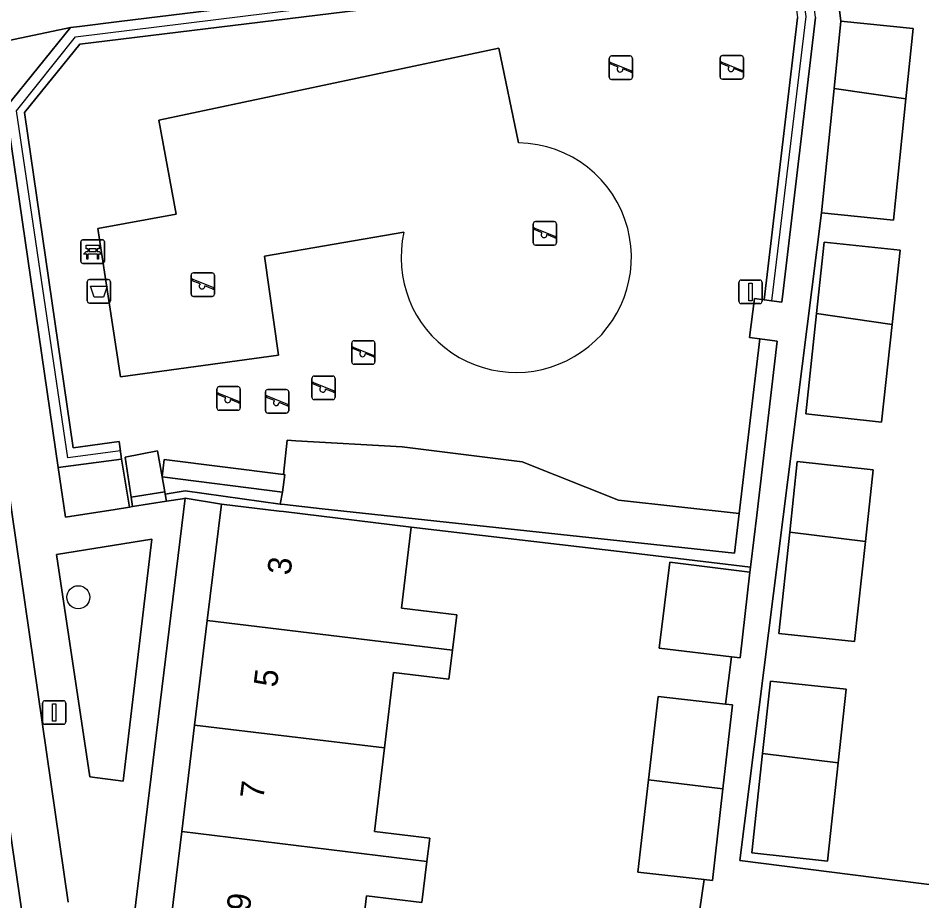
# Model space of a CAD drawing. Extents: x 162172 to 163187, y 382874 to 383685.
# Drawn here: x 162789.35 to 162827.76, y 383221.42 to 383258.95 of the extents above; entities that cross this region are included whole.
import ezdxf

# ---------------------------------------------------------------- set-up
doc = ezdxf.new("R2010")
doc.units = 0
for name, color, linetype in [('IMGEO_Afvalbak', 7, 'Continuous'), ('IMGEO_Bank', 7, 'Continuous'), ('IMGEO_Boom', 7, 'Continuous'), ('IMGEO_Erf', 7, 'Continuous'), ('IMGEO_Groenvoorziening', 7, 'Continuous'), ('IMGEO_Haag', 7, 'Continuous'), ('IMGEO_Lichtmast', 7, 'Continuous'), ('IMGEO_Pand', 7, 'Continuous'), ('IMGEO_Pand_nummerreeks', 7, 'Continuous'), ('IMGEO_Parkeervlak_open', 7, 'Continuous'), ('IMGEO_Rijbaan_lokaal_open', 7, 'Continuous'), ('IMGEO_Speelvoorziening', 7, 'Continuous'), ('IMGEO_Terreindeel_zand', 7, 'Continuous'), ('IMGEO_Verkeersbordpaal', 7, 'Continuous'), ('IMGEO_Voetpad_open', 7, 'Continuous')]:
    doc.layers.add(name, color=color, linetype=linetype)

msp = doc.modelspace()

# ---------------------------------------------------------------- linework, layer by layer
at = {"layer": 'IMGEO_Afvalbak'}
for p, q in [((162792.386, 383247.832), (162793.176, 383247.832)), ((162793.176, 383247.832), (162792.386, 383247.832)), ((162792.286, 383246.932), (162792.286, 383247.732)), ((162792.286, 383247.732), (162792.286, 383246.932)), ((162793.276, 383247.732), (162793.276, 383246.932)), ((162793.276, 383246.932), (162793.276, 383247.732)), ((162793.176, 383246.832), (162792.386, 383246.832)), ((162792.386, 383246.832), (162793.176, 383246.832))]:
    msp.add_line(p, q, dxfattribs=at)
msp.add_lwpolyline([(162792.429, 383247.546), (162793.133, 383247.546), (162792.984, 383247.076), (162792.578, 383247.076), (162792.429, 383247.546)], dxfattribs=at)
for centre, start, end in [((162792.386, 383247.732), 90, 180), ((162792.386, 383247.732), 90, 180), ((162793.176, 383247.732), 0, 90), ((162793.176, 383247.732), 360, 90), ((162792.386, 383246.932), 180, 270), ((162792.386, 383246.932), 180, 270), ((162793.176, 383246.932), 270, 0), ((162793.176, 383246.932), 270, 0)]:
    msp.add_arc(centre, 0.1, start, end, dxfattribs=at)
at = {"layer": 'IMGEO_Bank'}
for p, q in [((162792.02, 383248.592), (162792.02, 383249.433)), ((162792.02, 383249.433), (162792.02, 383248.592)), ((162792.095, 383249.517), (162792.936, 383249.517)), ((162792.936, 383249.517), (162792.095, 383249.517)), ((162793.02, 383249.442), (162793.02, 383248.601)), ((162793.02, 383248.601), (162793.02, 383249.442)), ((162792.329, 383249.023), (162792.329, 383249.129)), ((162792.373, 383249.129), (162792.373, 383249.023)), ((162792.661, 383249.135), (162792.379, 383249.135)), ((162792.379, 383249.017), (162792.661, 383249.017)), ((162792.667, 383249.023), (162792.667, 383249.129)), ((162792.711, 383249.129), (162792.711, 383249.023)), ((162792.717, 383248.915), (162792.324, 383248.915)), ((162792.945, 383248.517), (162792.104, 383248.517)), ((162792.104, 383248.517), (162792.945, 383248.517))]:
    msp.add_line(p, q, dxfattribs=at)
for points in [[(162792.267, 383248.915), (162792.125, 383248.915), (162792.237, 383249.017), (162792.323, 383249.017)], [(162792.323, 383249.135), (162792.237, 383249.135), (162792.237, 383249.296), (162792.8, 383249.296), (162792.8, 383249.135), (162792.717, 383249.135)], [(162792.717, 383249.017), (162792.8, 383249.017), (162792.912, 383248.915), (162792.773, 383248.915)], [(162792.317, 383248.908), (162792.317, 383248.701), (162792.274, 383248.701), (162792.274, 383248.908)], [(162792.767, 383248.908), (162792.767, 383248.701), (162792.723, 383248.701), (162792.723, 383248.908)]]:
    msp.add_lwpolyline(points, dxfattribs=at)
for centre, radius, start, end in [((162792.098, 383249.439), 0.0779, 92.4484, 184.2845), ((162792.098, 383249.439), 0.0779, 92.4484, 184.2845), ((162792.942, 383249.439), 0.0779, 2.4484, 94.2845), ((162792.942, 383249.439), 0.0779, 2.4484, 94.2845), ((162792.322, 383249.128), 0.00671, 2.8957, 87.1043), ((162792.322, 383249.024), 0.00671, 272.8957, 357.1043), ((162792.379, 383249.128), 0.00671, 92.8957, 177.1043), ((162792.379, 383249.024), 0.00671, 182.8957, 267.1043), ((162792.661, 383249.128), 0.00671, 2.8957, 87.1043), ((162792.661, 383249.024), 0.00671, 272.8957, 357.1043), ((162792.718, 383249.128), 0.00671, 92.8957, 177.1043), ((162792.718, 383249.024), 0.00671, 182.8957, 267.1043), ((162792.098, 383248.595), 0.0779, 182.4484, 274.2845), ((162792.098, 383248.595), 0.0779, 182.4484, 274.2845), ((162792.267, 383248.908), 0.00671, 2.8957, 87.1043), ((162792.324, 383248.908), 0.00671, 92.8957, 177.1043), ((162792.716, 383248.908), 0.00671, 2.8957, 87.1043), ((162792.773, 383248.908), 0.00671, 92.8957, 177.1043), ((162792.942, 383248.595), 0.0779, 272.4484, 4.2845), ((162792.942, 383248.595), 0.0779, 272.4484, 4.2845)]:
    msp.add_arc(centre, radius, start, end, dxfattribs=at)
at = {"layer": 'IMGEO_Boom'}
msp.add_circle((162791.909, 383234.327), 0.489, dxfattribs=at)
at = {"layer": 'IMGEO_Erf'}
for points in [[(162828.687, 383259.953), (162824.766, 383259.472), (162824.408, 383262.562), (162823.859, 383262.494), (162824.317, 383258.81), (162827.382, 383258.498), (162827.079, 383255.514), (162826.554, 383250.349), (162823.489, 383250.661), (162820.019, 383223.136), (162832.524, 383221.545)], [(162818.219, 383220.383), (162818.507, 383222.324), (162815.692, 383222.645), (162816.14, 383226.563), (162816.546, 383230.111), (162819.413, 383229.783), (162819.667, 383231.792), (162816.59, 383232.164), (162817.047, 383235.815), (162820.451, 383235.387), (162820.476, 383235.608), (162815.392, 383236.208), (162806.056, 383237.31), (162805.64, 383233.866), (162807.989, 383233.582), (162807.808, 383232.082), (162807.658, 383230.84), (162805.308, 383231.124), (162804.921, 383227.92), (162804.492, 383224.375), (162806.842, 383224.091), (162806.722, 383223.1), (162806.51, 383221.348), (162804.161, 383221.632), (162803.784, 383218.515)]]:
    msp.add_lwpolyline(points, dxfattribs=at)
for points in [[(162826.045, 383241.77), (162822.824, 383242.119), (162823.284, 383246.388), (162823.611, 383249.423), (162826.833, 383249.074), (162826.493, 383245.924)], [(162825.687, 383239.744), (162825.359, 383236.701), (162824.899, 383232.44), (162821.678, 383232.789), (162822.142, 383237.097), (162822.465, 383240.093)], [(162796.854, 383228.896), (162797.392, 383233.343), (162797.99, 383238.285), (162796.444, 383238.532), (162796.374, 383237.96), (162794.777, 383224.846), (162793.442, 383213.879), (162792.986, 383209.886), (162794.534, 383209.709), (162795.111, 383214.483), (162795.717, 383219.49), (162796.306, 383224.363)], [(162824.205, 383227.284), (162823.754, 383223.11), (162820.533, 383223.459), (162820.988, 383227.681), (162821.32, 383230.763), (162824.542, 383230.414)]]:
    msp.add_lwpolyline(points, close=True, dxfattribs=at)
at = {"layer": 'IMGEO_Groenvoorziening'}
for points in [[(162789.619, 383254.933), (162791.969, 383257.836), (162822.168, 383261.529), (162822.478, 383258.962), (162821.063, 383246.97), (162821.806, 383246.87), (162821.862, 383247.341), (162823.233, 383258.963), (162822.823, 383262.365), (162793.646, 383258.798), (162791.954, 383258.59), (162791.577, 383258.544), (162788.83, 383255.15), (162791.058, 383239.835), (162793.752, 383240.199), (162793.652, 383240.942), (162791.693, 383240.678)], [(162800.67, 383238.263), (162800.495, 383238.287), (162796.447, 383238.853), (162795.6, 383238.702), (162795.654, 383238.407), (162796.334, 383238.515), (162796.444, 383238.532), (162797.99, 383238.285), (162800.439, 383237.989), (162800.634, 383237.965), (162806.056, 383237.31), (162815.392, 383236.208), (162820.476, 383235.608), (162820.492, 383235.719), (162820.739, 383237.81), (162821.611, 383245.208), (162820.868, 383245.307), (162819.991, 383237.892), (162819.791, 383236.201), (162802.28, 383238.089)], [(162810.777, 383240.076), (162805.677, 383240.726), (162801.155, 383240.976), (162800.786, 383240.997), (162800.632, 383239.549), (162800.683, 383239.542), (162800.59, 383238.798), (162800.495, 383238.287), (162800.67, 383238.263), (162802.28, 383238.089), (162819.791, 383236.201), (162819.991, 383237.892), (162814.859, 383238.456)], [(162793.752, 383240.199), (162791.058, 383239.835), (162791.364, 383237.731), (162793.472, 383238.063), (162794.086, 383238.16), (162794.032, 383238.489)], [(162800.632, 383239.549), (162795.565, 383240.185), (162795.472, 383239.441), (162800.59, 383238.798), (162800.683, 383239.542)], [(162800.59, 383238.798), (162795.472, 383239.441), (162795.58, 383238.81), (162795.6, 383238.702), (162796.447, 383238.853), (162800.495, 383238.287)], [(162795.034, 383236.795), (162790.981, 383236.14), (162792.399, 383226.694), (162793.818, 383226.51)]]:
    msp.add_lwpolyline(points, close=True, dxfattribs=at)
for points in [[(162822.168, 383261.529), (162791.969, 383257.836), (162789.619, 383254.933), (162791.693, 383240.678), (162793.652, 383240.942), (162793.752, 383240.199), (162794.032, 383238.489), (162794.086, 383238.16), (162794.22, 383238.181), (162794.16, 383238.581), (162793.903, 383240.276), (162795.282, 383240.555), (162795.472, 383239.441), (162795.565, 383240.185), (162800.632, 383239.549), (162800.786, 383240.997), (162801.155, 383240.976), (162805.677, 383240.726), (162810.777, 383240.076), (162814.859, 383238.456), (162819.991, 383237.892), (162820.868, 383245.307), (162820.427, 383245.366), (162820.649, 383247.025), (162821.063, 383246.97), (162822.478, 383258.962)], [(162800.417, 383244.623), (162793.7, 383243.698), (162792.744, 383250), (162796.067, 383250.606), (162795.325, 383254.613), (162809.777, 383257.665), (162810.622, 383253.64)], [(162805.747, 383249.843), (162799.816, 383248.826), (162800.417, 383244.623)]]:
    msp.add_lwpolyline(points, dxfattribs=at)
for centre, radius, start, end in [((162810.545, 383248.77), 4.871, 14.6267, 89.0982), ((162810.51, 383248.766), 4.883, 167.2608, 304.8145), ((162810.547, 383248.773), 4.868, 304.4108, 14.5945)]:
    msp.add_arc(centre, radius, start, end, dxfattribs=at)
at = {"layer": 'IMGEO_Haag'}
msp.add_lwpolyline([(162823.233, 383258.963), (162822.823, 383262.365), (162793.646, 383258.798), (162791.954, 383258.59), (162791.577, 383258.544), (162788.83, 383255.15), (162791.058, 383239.835), (162793.752, 383240.199), (162793.704, 383240.556), (162791.472, 383240.254), (162789.284, 383255.009), (162791.785, 383258.153), (162822.419, 383261.94), (162822.83, 383259.01), (162821.373, 383246.928), (162821.806, 383246.87), (162821.862, 383247.341)], close=True, dxfattribs=at)
at = {"layer": 'IMGEO_Lichtmast'}
for p, q in [((162790.39, 383229.027), (162790.39, 383229.827)), ((162790.39, 383229.827), (162790.39, 383229.027)), ((162790.49, 383229.927), (162791.28, 383229.927)), ((162791.28, 383229.927), (162790.49, 383229.927)), ((162791.38, 383229.827), (162791.38, 383229.027)), ((162791.38, 383229.027), (162791.38, 383229.827)), ((162791.28, 383228.927), (162790.49, 383228.927)), ((162790.49, 383228.927), (162791.28, 383228.927))]:
    msp.add_line(p, q, dxfattribs=at)
msp.add_lwpolyline([(162790.81, 383229.802), (162790.96, 383229.802), (162790.96, 383229.052), (162790.81, 383229.052), (162790.81, 383229.802)], dxfattribs=at)
for centre, start, end in [((162790.49, 383229.827), 90, 180), ((162790.49, 383229.827), 90, 180), ((162791.28, 383229.827), 0, 90), ((162791.28, 383229.827), 360, 90), ((162790.49, 383229.027), 180, 270), ((162790.49, 383229.027), 180, 270), ((162791.28, 383229.027), 270, 0), ((162791.28, 383229.027), 270, 0)]:
    msp.add_arc(centre, 0.1, start, end, dxfattribs=at)
at = {"layer": 'IMGEO_Pand'}
for points in [[(162827.079, 383255.514), (162827.382, 383258.498), (162824.317, 383258.81), (162824.027, 383255.955)], [(162827.079, 383255.514), (162824.027, 383255.955), (162823.489, 383250.661), (162826.554, 383250.349)], [(162823.284, 383246.388), (162826.493, 383245.924), (162826.833, 383249.074), (162823.611, 383249.423)], [(162823.284, 383246.388), (162822.824, 383242.119), (162826.045, 383241.77), (162826.493, 383245.924)], [(162822.142, 383237.097), (162825.359, 383236.701), (162825.687, 383239.744), (162822.465, 383240.093)], [(162797.392, 383233.343), (162807.808, 383232.082), (162807.989, 383233.582), (162805.64, 383233.866), (162806.056, 383237.31), (162800.634, 383237.965), (162800.439, 383237.989), (162797.99, 383238.285)], [(162822.142, 383237.097), (162821.678, 383232.789), (162824.899, 383232.44), (162825.359, 383236.701)], [(162820.451, 383235.387), (162817.047, 383235.815), (162816.59, 383232.164), (162819.667, 383231.792), (162820.039, 383231.747)], [(162797.392, 383233.343), (162796.854, 383228.896), (162804.921, 383227.92), (162805.308, 383231.124), (162807.658, 383230.84), (162807.808, 383232.082)], [(162820.988, 383227.681), (162824.205, 383227.284), (162824.542, 383230.414), (162821.32, 383230.763)], [(162819.709, 383229.749), (162819.413, 383229.783), (162816.546, 383230.111), (162816.14, 383226.563), (162819.301, 383226.18)], [(162796.306, 383224.363), (162806.722, 383223.1), (162806.842, 383224.091), (162804.492, 383224.375), (162804.921, 383227.92), (162796.854, 383228.896)], [(162820.988, 383227.681), (162820.533, 383223.459), (162823.754, 383223.11), (162824.205, 383227.284)], [(162819.301, 383226.18), (162816.14, 383226.563), (162815.692, 383222.645), (162818.507, 383222.324), (162818.855, 383222.284)], [(162795.717, 383219.49), (162803.784, 383218.515), (162804.161, 383221.632), (162806.51, 383221.348), (162806.722, 383223.1), (162796.306, 383224.363)]]:
    msp.add_lwpolyline(points, close=True, dxfattribs=at)
at = {"layer": 'IMGEO_Parkeervlak_open'}
for points in [[(162786.109, 383244.395), (162786.068, 383244.482), (162789.498, 383221.074)], [(162791.474, 383221.369), (162788.168, 383244.227)]]:
    msp.add_lwpolyline(points, dxfattribs=at)
at = {"layer": 'IMGEO_Rijbaan_lokaal_open'}
msp.add_lwpolyline([(162789.498, 383221.074), (162786.068, 383244.482)], dxfattribs=at)
at = {"layer": 'IMGEO_Speelvoorziening'}
for p, q in [((162814.469, 383256.434), (162814.469, 383257.234)), ((162814.469, 383257.234), (162814.469, 383256.434)), ((162814.538, 383257.059), (162815.414, 383256.706)), ((162814.569, 383257.334), (162815.359, 383257.334)), ((162815.359, 383257.334), (162814.569, 383257.334)), ((162815.459, 383257.234), (162815.459, 383256.434)), ((162815.459, 383256.434), (162815.459, 383257.234)), ((162819.182, 383256.45), (162819.182, 383257.25)), ((162819.182, 383257.25), (162819.182, 383256.45)), ((162819.565, 383256.878), (162819.226, 383257.015)), ((162819.251, 383257.075), (162820.127, 383256.722)), ((162819.282, 383257.35), (162820.072, 383257.35)), ((162820.072, 383257.35), (162819.282, 383257.35)), ((162820.172, 383257.25), (162820.172, 383256.45)), ((162820.172, 383256.45), (162820.172, 383257.25)), ((162814.852, 383256.862), (162814.513, 383256.999)), ((162815.39, 383256.646), (162815.05, 383256.783)), ((162820.103, 383256.662), (162819.763, 383256.799)), ((162815.359, 383256.334), (162814.569, 383256.334)), ((162814.569, 383256.334), (162815.359, 383256.334)), ((162820.072, 383256.35), (162819.282, 383256.35)), ((162819.282, 383256.35), (162820.072, 383256.35)), ((162811.239, 383249.395), (162811.239, 383250.195)), ((162811.239, 383250.195), (162811.239, 383249.395)), ((162811.339, 383250.295), (162812.129, 383250.295)), ((162812.129, 383250.295), (162811.339, 383250.295)), ((162812.229, 383250.195), (162812.229, 383249.395)), ((162812.229, 383249.395), (162812.229, 383250.195)), ((162811.622, 383249.823), (162811.283, 383249.96)), ((162811.308, 383250.02), (162812.184, 383249.667)), ((162812.16, 383249.607), (162811.82, 383249.744)), ((162812.129, 383249.295), (162811.339, 383249.295)), ((162811.339, 383249.295), (162812.129, 383249.295)), ((162796.704, 383247.216), (162796.704, 383248.016)), ((162796.704, 383248.016), (162796.704, 383247.216)), ((162796.773, 383247.841), (162797.649, 383247.488)), ((162796.804, 383248.116), (162797.594, 383248.116)), ((162797.594, 383248.116), (162796.804, 383248.116)), ((162797.694, 383248.016), (162797.694, 383247.216)), ((162797.694, 383247.216), (162797.694, 383248.016)), ((162797.087, 383247.644), (162796.748, 383247.781)), ((162797.625, 383247.428), (162797.285, 383247.565)), ((162797.594, 383247.116), (162796.804, 383247.116)), ((162796.804, 383247.116), (162797.594, 383247.116)), ((162803.527, 383244.332), (162803.527, 383245.132)), ((162803.527, 383245.132), (162803.527, 383244.332)), ((162803.627, 383245.232), (162804.417, 383245.232)), ((162804.417, 383245.232), (162803.627, 383245.232)), ((162804.517, 383245.132), (162804.517, 383244.332)), ((162804.517, 383244.332), (162804.517, 383245.132)), ((162803.91, 383244.76), (162803.571, 383244.897)), ((162803.596, 383244.957), (162804.472, 383244.604)), ((162804.448, 383244.544), (162804.108, 383244.681)), ((162804.417, 383244.232), (162803.627, 383244.232)), ((162803.627, 383244.232), (162804.417, 383244.232)), ((162801.835, 383242.827), (162801.835, 383243.627)), ((162801.835, 383243.627), (162801.835, 383242.827)), ((162801.935, 383243.727), (162802.725, 383243.727)), ((162802.725, 383243.727), (162801.935, 383243.727)), ((162802.825, 383243.627), (162802.825, 383242.827)), ((162802.825, 383242.827), (162802.825, 383243.627)), ((162797.9, 383243.278), (162798.69, 383243.278)), ((162798.69, 383243.278), (162797.9, 383243.278)), ((162802.218, 383243.255), (162801.879, 383243.392)), ((162801.904, 383243.452), (162802.78, 383243.099)), ((162797.8, 383242.378), (162797.8, 383243.178)), ((162797.8, 383243.178), (162797.8, 383242.378)), ((162798.183, 383242.806), (162797.844, 383242.943)), ((162797.869, 383243.003), (162798.745, 383242.65)), ((162798.79, 383243.178), (162798.79, 383242.378)), ((162798.79, 383242.378), (162798.79, 383243.178)), ((162799.86, 383242.256), (162799.86, 383243.056)), ((162799.86, 383243.056), (162799.86, 383242.256)), ((162800.243, 383242.684), (162799.904, 383242.821)), ((162799.929, 383242.881), (162800.805, 383242.528)), ((162799.96, 383243.156), (162800.75, 383243.156)), ((162800.75, 383243.156), (162799.96, 383243.156)), ((162800.85, 383243.056), (162800.85, 383242.256)), ((162800.85, 383242.256), (162800.85, 383243.056)), ((162802.756, 383243.039), (162802.416, 383243.176)), ((162798.721, 383242.59), (162798.381, 383242.727)), ((162800.781, 383242.468), (162800.441, 383242.605)), ((162802.725, 383242.727), (162801.935, 383242.727)), ((162801.935, 383242.727), (162802.725, 383242.727)), ((162798.69, 383242.278), (162797.9, 383242.278)), ((162797.9, 383242.278), (162798.69, 383242.278)), ((162800.75, 383242.156), (162799.96, 383242.156)), ((162799.96, 383242.156), (162800.75, 383242.156))]:
    msp.add_line(p, q, dxfattribs=at)
for centre, radius, start, end in [((162814.569, 383257.234), 0.1, 90, 180), ((162814.569, 383257.234), 0.1, 90, 180), ((162814.526, 383257.029), 0.0327, 68.078, 248.078), ((162815.359, 383257.234), 0.1, 0, 90), ((162815.359, 383257.234), 0.1, 360, 90), ((162819.282, 383257.25), 0.1, 90, 180), ((162819.282, 383257.25), 0.1, 90, 180), ((162819.239, 383257.045), 0.0327, 68.078, 248.078), ((162820.072, 383257.25), 0.1, 0, 90), ((162820.072, 383257.25), 0.1, 360, 90), ((162814.931, 383256.772), 0.12, 130.9928, 5.1632), ((162815.402, 383256.676), 0.0327, 248.078, 68.078), ((162819.644, 383256.788), 0.12, 130.9928, 5.1632), ((162820.115, 383256.692), 0.0327, 248.078, 68.078), ((162814.569, 383256.434), 0.1, 180, 270), ((162814.569, 383256.434), 0.1, 180, 270), ((162815.359, 383256.434), 0.1, 270, 0), ((162815.359, 383256.434), 0.1, 270, 0), ((162819.282, 383256.45), 0.1, 180, 270), ((162819.282, 383256.45), 0.1, 180, 270), ((162820.072, 383256.45), 0.1, 270, 0), ((162820.072, 383256.45), 0.1, 270, 0), ((162811.339, 383250.195), 0.1, 90, 180), ((162811.339, 383250.195), 0.1, 90, 180), ((162812.129, 383250.195), 0.1, 0, 90), ((162812.129, 383250.195), 0.1, 360, 90), ((162811.296, 383249.99), 0.0327, 68.078, 248.078), ((162811.701, 383249.733), 0.12, 130.9928, 5.1632), ((162811.339, 383249.395), 0.1, 180, 270), ((162811.339, 383249.395), 0.1, 180, 270), ((162812.129, 383249.395), 0.1, 270, 0), ((162812.129, 383249.395), 0.1, 270, 0), ((162812.172, 383249.637), 0.0327, 248.078, 68.078), ((162796.804, 383248.016), 0.1, 90, 180), ((162796.804, 383248.016), 0.1, 90, 180), ((162796.761, 383247.811), 0.0327, 68.078, 248.078), ((162797.594, 383248.016), 0.1, 0, 90), ((162797.594, 383248.016), 0.1, 360, 90), ((162797.166, 383247.554), 0.12, 130.9928, 5.1632), ((162797.637, 383247.458), 0.0327, 248.078, 68.078), ((162796.804, 383247.216), 0.1, 180, 270), ((162796.804, 383247.216), 0.1, 180, 270), ((162797.594, 383247.216), 0.1, 270, 0), ((162797.594, 383247.216), 0.1, 270, 0), ((162803.627, 383245.132), 0.1, 90, 180), ((162803.627, 383245.132), 0.1, 90, 180), ((162804.417, 383245.132), 0.1, 0, 90), ((162804.417, 383245.132), 0.1, 360, 90), ((162803.584, 383244.927), 0.0327, 68.078, 248.078), ((162803.989, 383244.67), 0.12, 130.9928, 5.1632), ((162804.46, 383244.574), 0.0327, 248.078, 68.078), ((162803.627, 383244.332), 0.1, 180, 270), ((162803.627, 383244.332), 0.1, 180, 270), ((162804.417, 383244.332), 0.1, 270, 0), ((162804.417, 383244.332), 0.1, 270, 0), ((162801.935, 383243.627), 0.1, 90, 180), ((162801.935, 383243.627), 0.1, 90, 180), ((162802.725, 383243.627), 0.1, 0, 90), ((162802.725, 383243.627), 0.1, 360, 90), ((162797.9, 383243.178), 0.1, 90, 180), ((162797.9, 383243.178), 0.1, 90, 180), ((162798.69, 383243.178), 0.1, 0, 90), ((162798.69, 383243.178), 0.1, 360, 90), ((162801.892, 383243.422), 0.0327, 68.078, 248.078), ((162802.297, 383243.165), 0.12, 130.9928, 5.1632), ((162797.857, 383242.973), 0.0327, 68.078, 248.078), ((162798.262, 383242.716), 0.12, 130.9928, 5.1632), ((162799.96, 383243.056), 0.1, 90, 180), ((162799.96, 383243.056), 0.1, 90, 180), ((162799.917, 383242.851), 0.0327, 68.078, 248.078), ((162800.75, 383243.056), 0.1, 0, 90), ((162800.75, 383243.056), 0.1, 360, 90), ((162801.935, 383242.827), 0.1, 180, 270), ((162801.935, 383242.827), 0.1, 180, 270), ((162802.725, 383242.827), 0.1, 270, 0), ((162802.725, 383242.827), 0.1, 270, 0), ((162802.768, 383243.069), 0.0327, 248.078, 68.078), ((162798.733, 383242.62), 0.0327, 248.078, 68.078), ((162800.322, 383242.594), 0.12, 130.9928, 5.1632), ((162800.793, 383242.498), 0.0327, 248.078, 68.078), ((162797.9, 383242.378), 0.1, 180, 270), ((162797.9, 383242.378), 0.1, 180, 270), ((162798.69, 383242.378), 0.1, 270, 0), ((162798.69, 383242.378), 0.1, 270, 0), ((162799.96, 383242.256), 0.1, 180, 270), ((162799.96, 383242.256), 0.1, 180, 270), ((162800.75, 383242.256), 0.1, 270, 0), ((162800.75, 383242.256), 0.1, 270, 0)]:
    msp.add_arc(centre, radius, start, end, dxfattribs=at)
at = {"layer": 'IMGEO_Terreindeel_zand'}
msp.add_lwpolyline([(162810.622, 383253.64), (162809.777, 383257.665), (162795.325, 383254.613), (162796.067, 383250.606), (162792.744, 383250), (162793.7, 383243.698), (162800.417, 383244.623), (162799.816, 383248.826), (162805.747, 383249.843)], dxfattribs=at)
for centre, radius, start, end in [((162810.545, 383248.77), 4.871, 14.6267, 89.0982), ((162810.51, 383248.766), 4.883, 167.2608, 304.8145), ((162810.547, 383248.773), 4.868, 304.4108, 14.5945)]:
    msp.add_arc(centre, radius, start, end, dxfattribs=at)
at = {"layer": 'IMGEO_Verkeersbordpaal'}
for p, q in [((162820.079, 383247.806), (162820.869, 383247.806)), ((162820.869, 383247.806), (162820.079, 383247.806)), ((162819.979, 383246.906), (162819.979, 383247.706)), ((162819.979, 383247.706), (162819.979, 383246.906)), ((162820.969, 383247.706), (162820.969, 383246.906)), ((162820.969, 383246.906), (162820.969, 383247.706)), ((162820.869, 383246.806), (162820.079, 383246.806)), ((162820.079, 383246.806), (162820.869, 383246.806))]:
    msp.add_line(p, q, dxfattribs=at)
msp.add_lwpolyline([(162820.399, 383247.681), (162820.549, 383247.681), (162820.549, 383246.931), (162820.399, 383246.931), (162820.399, 383247.681)], dxfattribs=at)
for centre, start, end in [((162820.079, 383247.706), 90, 180), ((162820.079, 383247.706), 90, 180), ((162820.869, 383247.706), 0, 90), ((162820.869, 383247.706), 360, 90), ((162820.079, 383246.906), 180, 270), ((162820.079, 383246.906), 180, 270), ((162820.869, 383246.906), 270, 0), ((162820.869, 383246.906), 270, 0)]:
    msp.add_arc(centre, 0.1, start, end, dxfattribs=at)
at = {"layer": 'IMGEO_Voetpad_open'}
for points in [[(162832.524, 383221.545), (162820.019, 383223.136), (162823.489, 383250.661), (162824.027, 383255.955), (162824.317, 383258.81), (162823.859, 383262.494)], [(162783.988, 383258.519), (162784.237, 383257.006), (162791.577, 383258.544), (162791.954, 383258.59), (162793.646, 383258.798), (162822.823, 383262.365)], [(162823.233, 383258.963), (162821.862, 383247.341), (162821.806, 383246.87), (162821.063, 383246.97), (162820.649, 383247.025), (162820.427, 383245.366), (162820.868, 383245.307), (162821.611, 383245.208), (162820.739, 383237.81), (162820.492, 383235.719), (162820.476, 383235.608), (162820.451, 383235.387), (162820.039, 383231.747), (162819.667, 383231.792), (162819.413, 383229.783), (162819.709, 383229.749), (162819.301, 383226.18), (162818.855, 383222.284), (162818.507, 383222.324), (162818.219, 383220.383)], [(162787.659, 383173.607), (162789.481, 383180.917), (162789.839, 383183.906), (162790.042, 383185.247), (162790.749, 383191.152), (162791.433, 383196.862), (162792.117, 383202.571), (162792.825, 383208.479), (162792.986, 383209.886), (162793.442, 383213.879), (162794.777, 383224.846), (162796.374, 383237.96), (162796.444, 383238.532), (162796.334, 383238.515), (162795.654, 383238.407), (162794.22, 383238.181), (162794.086, 383238.16), (162793.472, 383238.063), (162791.364, 383237.731), (162791.058, 383239.835), (162788.83, 383255.15), (162791.577, 383258.544), (162784.237, 383257.006), (162784.257, 383256.869)], [(162788.168, 383244.227), (162791.474, 383221.369)]]:
    msp.add_lwpolyline(points, dxfattribs=at)
for points in [[(162795.58, 383238.81), (162795.472, 383239.441), (162795.282, 383240.555), (162793.903, 383240.276), (162794.16, 383238.581)], [(162795.6, 383238.702), (162795.58, 383238.81), (162794.16, 383238.581), (162794.22, 383238.181), (162795.654, 383238.407)], [(162790.981, 383236.14), (162795.034, 383236.795), (162793.818, 383226.51), (162792.399, 383226.694)]]:
    msp.add_lwpolyline(points, close=True, dxfattribs=at)

# ---------------------------------------------------------------- texts
at = {"layer": 'IMGEO_Pand_nummerreeks'}
for s, p in [('3', (162800.925, 383235.236)), ('5', (162800.349, 383230.474)), ('7', (162799.773, 383225.711)), ('9', (162799.197, 383220.948))]:
    msp.add_text(s, height=1, rotation=83.1041, dxfattribs=at).set_placement(p)

doc.saveas('drawing.dxf')
